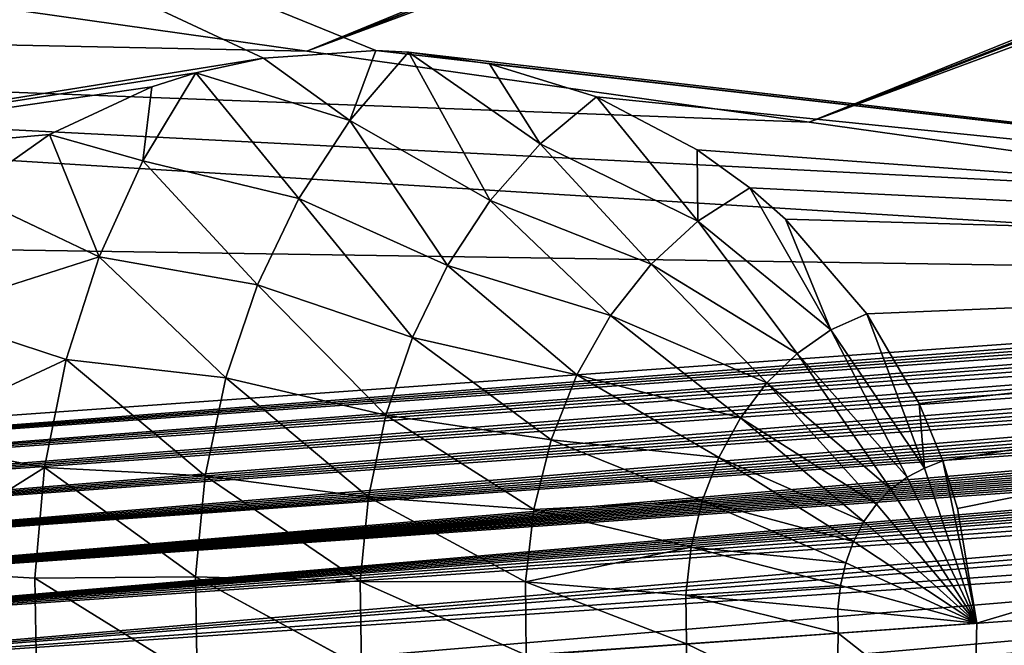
# Model space of a CAD drawing. Header units: millimetres. Extents: x -208 to -25, y 23 to 205.
# Tile 302 of 635: x -81.25 to -78.85, y 116.42 to 117.94. Entities that reach past the tile are written whole.
import ezdxf

# ---------------------------------------------------------------- set-up
doc = ezdxf.new("R2010")
doc.units = ezdxf.units.MM
doc.header["$LTSCALE"] = 65.185185
for name, color, linetype in [('107', 7, 'CONTINUOUS'), ('110', 7, 'CONTINUOUS'), ('155', 7, 'CONTINUOUS'), ('161', 7, 'CONTINUOUS'), ('162', 7, 'CONTINUOUS'), ('313', 7, 'CONTINUOUS'), ('434', 7, 'CONTINUOUS'), ('469', 7, 'CONTINUOUS'), ('471', 7, 'CONTINUOUS')]:
    doc.layers.add(name, color=color, linetype=linetype)

msp = doc.modelspace()

# ---------------------------------------------------------------- linework, layer by layer
at = {"layer": '107', "linetype": 'CONTINUOUS'}
for points in [[(-75.8908, 116.6359, 44.8948), (-75.8918, 116.6893, 44.92), (-82.494, 116.1077, -168.7417), (-75.8908, 116.6359, 44.8948)], [(-82.494, 116.1077, -168.7417), (-75.8918, 116.6893, 44.92), (-82.4904, 116.2166, -168.76), (-82.494, 116.1077, -168.7417)], [(-75.8938, 116.5946, 44.8437), (-75.8908, 116.6359, 44.8948), (-82.494, 116.1077, -168.7417), (-75.8938, 116.5946, 44.8437)], [(-75.8983, 116.5628, 44.7845), (-75.8938, 116.5946, 44.8437), (-82.494, 116.1077, -168.7417), (-75.8983, 116.5628, 44.7845)], [(-75.9041, 116.5348, 44.7165), (-75.8983, 116.5628, 44.7845), (-82.5104, 116.0013, -168.7054), (-75.9041, 116.5348, 44.7165)], [(-82.5104, 116.0013, -168.7054), (-75.8983, 116.5628, 44.7845), (-82.494, 116.1077, -168.7417), (-82.5104, 116.0013, -168.7054)], [(-75.911, 116.508, 44.6389), (-75.9041, 116.5348, 44.7165), (-82.5104, 116.0013, -168.7054), (-75.911, 116.508, 44.6389)], [(-75.9188, 116.4828, 44.5548), (-75.911, 116.508, 44.6389), (-82.5104, 116.0013, -168.7054), (-75.9188, 116.4828, 44.5548)], [(-75.9267, 116.4608, 44.4727), (-75.9188, 116.4828, 44.5548), (-82.5104, 116.0013, -168.7054), (-75.9267, 116.4608, 44.4727)], [(-82.5417, 115.9001, -168.6448), (-75.9267, 116.4608, 44.4727), (-82.5104, 116.0013, -168.7054), (-82.5417, 115.9001, -168.6448)], [(-75.9368, 116.4362, 44.3695), (-75.9267, 116.4608, 44.4727), (-82.5417, 115.9001, -168.6448), (-75.9368, 116.4362, 44.3695)], [(-75.9463, 116.4154, 44.2736), (-75.9368, 116.4362, 44.3695), (-82.5417, 115.9001, -168.6448), (-75.9463, 116.4154, 44.2736)]]:
    msp.add_3dface(points, dxfattribs=at)
at = {"layer": '110', "linetype": 'CONTINUOUS'}
for points in [[(-78.9196, 116.4728, -168.76), (-78.9272, 116.1886, -168.76), (-79.2564, 116.4488, -168.9733), (-78.9196, 116.4728, -168.76)], [(-79.2564, 116.4488, -168.9733), (-79.2597, 116.2462, -168.9734), (-79.6253, 116.4224, -169.1311), (-79.2564, 116.4488, -168.9733)], [(-79.2564, 116.4488, -168.9733), (-78.9272, 116.1886, -168.76), (-79.2597, 116.2462, -168.9734), (-79.2564, 116.4488, -168.9733)], [(-80.0148, 116.3946, -169.2275), (-79.6253, 116.4224, -169.1311), (-79.6277, 116.2843, -169.1311), (-80.0148, 116.3946, -169.2275)], [(-79.6253, 116.4224, -169.1311), (-79.2597, 116.2462, -168.9734), (-79.6277, 116.2843, -169.1311), (-79.6253, 116.4224, -169.1311)]]:
    msp.add_3dface(points, dxfattribs=at)
at = {"layer": '155', "linetype": 'CONTINUOUS'}
for points in [[(-80.443, 117.6948, -168.8774), (-80.6531, 117.8464, -168.76), (-80.3803, 117.8651, -168.76), (-80.443, 117.6948, -168.8774)], [(-80.3003, 117.8608, -168.76), (-80.443, 117.6948, -168.8774), (-80.3803, 117.8651, -168.76), (-80.3003, 117.8608, -168.76)], [(-80.3003, 117.8608, -168.76), (-80.1021, 117.5004, -168.9655), (-80.443, 117.6948, -168.8774), (-80.3003, 117.8608, -168.76)], [(-79.981, 117.6383, -168.8676), (-80.1021, 117.5004, -168.9655), (-80.3003, 117.8608, -168.76), (-79.981, 117.6383, -168.8676)], [(-80.1042, 117.8326, -168.76), (-79.981, 117.6383, -168.8676), (-80.3003, 117.8608, -168.76), (-80.1042, 117.8326, -168.76)], [(-80.443, 117.6948, -168.8774), (-80.817, 117.8102, -168.76), (-80.6531, 117.8464, -168.76), (-80.443, 117.6948, -168.8774)], [(-79.8439, 117.7524, -168.76), (-79.981, 117.6383, -168.8676), (-80.1042, 117.8326, -168.76), (-79.8439, 117.7524, -168.76)], [(-80.5668, 117.5053, -168.9801), (-80.9464, 117.5967, -168.8703), (-80.817, 117.8102, -168.76), (-80.5668, 117.5053, -168.9801)], [(-80.817, 117.8102, -168.76), (-80.9464, 117.5967, -168.8703), (-80.9242, 117.7764, -168.76), (-80.817, 117.8102, -168.76)], [(-80.443, 117.6948, -168.8774), (-80.5668, 117.5053, -168.9801), (-80.817, 117.8102, -168.76), (-80.443, 117.6948, -168.8774)], [(-80.9464, 117.5967, -168.8703), (-81.1729, 117.6605, -168.76), (-80.9242, 117.7764, -168.76), (-80.9464, 117.5967, -168.8703)], [(-79.981, 117.6383, -168.8676), (-79.8439, 117.7524, -168.76), (-79.5973, 117.4501, -168.8587), (-79.981, 117.6383, -168.8676)], [(-79.599, 117.6235, -168.76), (-79.5973, 117.4501, -168.8587), (-79.8439, 117.7524, -168.76), (-79.599, 117.6235, -168.76)], [(-80.443, 117.6948, -168.8774), (-80.2061, 117.3424, -169.0518), (-80.5668, 117.5053, -168.9801), (-80.443, 117.6948, -168.8774)], [(-80.1021, 117.5004, -168.9655), (-80.2061, 117.3424, -169.0518), (-80.443, 117.6948, -168.8774), (-80.1021, 117.5004, -168.9655)], [(-81.3763, 117.5172, -168.76), (-81.1729, 117.6605, -168.76), (-81.0526, 117.3632, -168.9622), (-81.3763, 117.5172, -168.76)], [(-81.0526, 117.3632, -168.9622), (-81.1729, 117.6605, -168.76), (-80.9464, 117.5967, -168.8703), (-81.0526, 117.3632, -168.9622)], [(-80.1021, 117.5004, -168.9655), (-79.981, 117.6383, -168.8676), (-79.7109, 117.3458, -168.9493), (-80.1021, 117.5004, -168.9655)], [(-79.7109, 117.3458, -168.9493), (-79.981, 117.6383, -168.8676), (-79.5973, 117.4501, -168.8587), (-79.7109, 117.3458, -168.9493)], [(-79.4713, 117.5312, -168.76), (-79.5973, 117.4501, -168.8587), (-79.599, 117.6235, -168.76), (-79.4713, 117.5312, -168.76)], [(-80.6679, 117.2955, -169.067), (-81.0526, 117.3632, -168.9622), (-80.9464, 117.5967, -168.8703), (-80.6679, 117.2955, -169.067)], [(-80.5668, 117.5053, -168.9801), (-80.6679, 117.2955, -169.067), (-80.9464, 117.5967, -168.8703), (-80.5668, 117.5053, -168.9801)], [(-81.4779, 117.2274, -168.8528), (-81.3763, 117.5172, -168.76), (-81.0526, 117.3632, -168.9622), (-81.4779, 117.2274, -168.8528)], [(-79.5973, 117.4501, -168.8587), (-79.4713, 117.5312, -168.76), (-79.2746, 117.1854, -168.8279), (-79.5973, 117.4501, -168.8587)], [(-79.2746, 117.1854, -168.8279), (-79.4713, 117.5312, -168.76), (-79.3843, 117.4546, -168.76), (-79.2746, 117.1854, -168.8279)], [(-80.5668, 117.5053, -168.9801), (-80.2912, 117.1672, -169.1248), (-80.6679, 117.2955, -169.067), (-80.5668, 117.5053, -168.9801)], [(-80.2061, 117.3424, -169.0518), (-80.2912, 117.1672, -169.1248), (-80.5668, 117.5053, -168.9801), (-80.2061, 117.3424, -169.0518)], [(-80.2061, 117.3424, -169.0518), (-80.1021, 117.5004, -168.9655), (-79.8098, 117.2203, -169.03), (-80.2061, 117.3424, -169.0518)], [(-79.8098, 117.2203, -169.03), (-80.1021, 117.5004, -168.9655), (-79.7109, 117.3458, -168.9493), (-79.8098, 117.2203, -169.03)], [(-79.7109, 117.3458, -168.9493), (-79.5973, 117.4501, -168.8587), (-79.3564, 117.1286, -168.8921), (-79.7109, 117.3458, -168.9493)], [(-79.3564, 117.1286, -168.8921), (-79.5973, 117.4501, -168.8587), (-79.2746, 117.1854, -168.8279), (-79.3564, 117.1286, -168.8921)], [(-79.1871, 117.2247, -168.76), (-79.2746, 117.1854, -168.8279), (-79.3843, 117.4546, -168.76), (-79.1871, 117.2247, -168.76)], [(-81.1326, 117.1133, -169.0354), (-81.4779, 117.2274, -168.8528), (-81.0526, 117.3632, -168.9622), (-81.1326, 117.1133, -169.0354)], [(-80.7445, 117.0694, -169.1363), (-81.1326, 117.1133, -169.0354), (-81.0526, 117.3632, -168.9622), (-80.7445, 117.0694, -169.1363)], [(-80.6679, 117.2955, -169.067), (-80.7445, 117.0694, -169.1363), (-81.0526, 117.3632, -168.9622), (-80.6679, 117.2955, -169.067)], [(-80.2912, 117.1672, -169.1248), (-80.2061, 117.3424, -169.0518), (-79.8915, 117.0767, -169.0988), (-80.2912, 117.1672, -169.1248)], [(-79.8915, 117.0767, -169.0988), (-80.2061, 117.3424, -169.0518), (-79.8098, 117.2203, -169.03), (-79.8915, 117.0767, -169.0988)], [(-79.8098, 117.2203, -169.03), (-79.7109, 117.3458, -168.9493), (-79.4301, 117.0569, -168.9511), (-79.8098, 117.2203, -169.03)], [(-79.4301, 117.0569, -168.9511), (-79.7109, 117.3458, -168.9493), (-79.3564, 117.1286, -168.8921), (-79.4301, 117.0569, -168.9511)], [(-80.6679, 117.2955, -169.067), (-80.3556, 116.9782, -169.1831), (-80.7445, 117.0694, -169.1363), (-80.6679, 117.2955, -169.067)], [(-80.2912, 117.1672, -169.1248), (-80.3556, 116.9782, -169.1831), (-80.6679, 117.2955, -169.067), (-80.2912, 117.1672, -169.1248)], [(-81.5458, 116.9208, -168.9199), (-81.4779, 117.2274, -168.8528), (-81.1326, 117.1133, -169.0354), (-81.5458, 116.9208, -168.9199)], [(-79.8915, 117.0767, -169.0988), (-79.8098, 117.2203, -169.03), (-79.494, 116.972, -169.0034), (-79.8915, 117.0767, -169.0988)], [(-79.494, 116.972, -169.0034), (-79.8098, 117.2203, -169.03), (-79.4301, 117.0569, -168.9511), (-79.494, 116.972, -169.0034)], [(-79.2746, 117.1854, -168.8279), (-79.1871, 117.2247, -168.76), (-79.0465, 116.8499, -168.7949), (-79.2746, 117.1854, -168.8279)], [(-79.0465, 116.8499, -168.7949), (-79.1871, 117.2247, -168.76), (-79.0598, 117.0071, -168.76), (-79.0465, 116.8499, -168.7949)], [(-79.3564, 117.1286, -168.8921), (-79.2746, 117.1854, -168.8279), (-79.089, 116.828, -168.8279), (-79.3564, 117.1286, -168.8921)], [(-79.089, 116.828, -168.8279), (-79.2746, 117.1854, -168.8279), (-79.0465, 116.8499, -168.7949), (-79.089, 116.828, -168.8279)], [(-80.3556, 116.9782, -169.1831), (-80.2912, 117.1672, -169.1248), (-79.9541, 116.9185, -169.154), (-80.3556, 116.9782, -169.1831)], [(-79.9541, 116.9185, -169.154), (-80.2912, 117.1672, -169.1248), (-79.8915, 117.0767, -169.0988), (-79.9541, 116.9185, -169.154)], [(-81.185, 116.8512, -169.0887), (-81.5458, 116.9208, -168.9199), (-81.1326, 117.1133, -169.0354), (-81.185, 116.8512, -169.0887)], [(-80.795, 116.8313, -169.1869), (-81.185, 116.8512, -169.0887), (-81.1326, 117.1133, -169.0354), (-80.795, 116.8313, -169.1869)], [(-80.7445, 117.0694, -169.1363), (-80.795, 116.8313, -169.1869), (-81.1326, 117.1133, -169.0354), (-80.7445, 117.0694, -169.1363)], [(-79.4301, 117.0569, -168.9511), (-79.3564, 117.1286, -168.8921), (-79.1284, 116.7986, -168.8589), (-79.4301, 117.0569, -168.9511)], [(-79.1284, 116.7986, -168.8589), (-79.3564, 117.1286, -168.8921), (-79.089, 116.828, -168.8279), (-79.1284, 116.7986, -168.8589)], [(-80.7445, 117.0694, -169.1363), (-80.3981, 116.7791, -169.2255), (-80.795, 116.8313, -169.1869), (-80.7445, 117.0694, -169.1363)], [(-80.3556, 116.9782, -169.1831), (-80.3981, 116.7791, -169.2255), (-80.7445, 117.0694, -169.1363), (-80.3556, 116.9782, -169.1831)], [(-79.9541, 116.9185, -169.154), (-79.8915, 117.0767, -169.0988), (-79.5466, 116.8756, -169.048), (-79.9541, 116.9185, -169.154)], [(-79.5466, 116.8756, -169.048), (-79.8915, 117.0767, -169.0988), (-79.494, 116.972, -169.0034), (-79.5466, 116.8756, -169.048)], [(-79.494, 116.972, -169.0034), (-79.4301, 117.0569, -168.9511), (-79.1637, 116.7622, -168.8873), (-79.494, 116.972, -169.0034)], [(-79.1637, 116.7622, -168.8873), (-79.4301, 117.0569, -168.9511), (-79.1284, 116.7986, -168.8589), (-79.1637, 116.7622, -168.8873)], [(-79.0025, 116.8675, -168.76), (-79.0465, 116.8499, -168.7949), (-79.0598, 117.0071, -168.76), (-79.0025, 116.8675, -168.76)], [(-80.3981, 116.7791, -169.2255), (-80.3556, 116.9782, -169.1831), (-79.9961, 116.7493, -169.1945), (-80.3981, 116.7791, -169.2255)], [(-79.9961, 116.7493, -169.1945), (-80.3556, 116.9782, -169.1831), (-79.9541, 116.9185, -169.154), (-79.9961, 116.7493, -169.1945)], [(-79.5466, 116.8756, -169.048), (-79.494, 116.972, -169.0034), (-79.1942, 116.7195, -168.9124), (-79.5466, 116.8756, -169.048)], [(-79.1942, 116.7195, -168.9124), (-79.494, 116.972, -169.0034), (-79.1637, 116.7622, -168.8873), (-79.1942, 116.7195, -168.9124)], [(-81.5777, 116.6039, -168.9607), (-81.5458, 116.9208, -168.9199), (-81.185, 116.8512, -169.0887), (-81.5777, 116.6039, -168.9607)], [(-79.9961, 116.7493, -169.1945), (-79.9541, 116.9185, -169.154), (-79.5869, 116.77, -169.0837), (-79.9961, 116.7493, -169.1945)], [(-79.5869, 116.77, -169.0837), (-79.9541, 116.9185, -169.154), (-79.5466, 116.8756, -169.048), (-79.5869, 116.77, -169.0837)], [(-79.5869, 116.77, -169.0837), (-79.5466, 116.8756, -169.048), (-79.2193, 116.6716, -168.9337), (-79.5869, 116.77, -169.0837)], [(-79.2193, 116.6716, -168.9337), (-79.5466, 116.8756, -169.048), (-79.1942, 116.7195, -168.9124), (-79.2193, 116.6716, -168.9337)], [(-81.2089, 116.5818, -169.121), (-81.5777, 116.6039, -168.9607), (-81.185, 116.8512, -169.0887), (-81.2089, 116.5818, -169.121)], [(-80.8184, 116.5857, -169.2176), (-81.2089, 116.5818, -169.121), (-81.185, 116.8512, -169.0887), (-80.8184, 116.5857, -169.2176)], [(-80.795, 116.8313, -169.1869), (-80.8184, 116.5857, -169.2176), (-81.185, 116.8512, -169.0887), (-80.795, 116.8313, -169.1869)], [(-78.9196, 116.4728, -168.76), (-79.089, 116.828, -168.8279), (-79.0465, 116.8499, -168.7949), (-78.9196, 116.4728, -168.76)], [(-78.9196, 116.4728, -168.76), (-79.0465, 116.8499, -168.7949), (-79.0025, 116.8675, -168.76), (-78.9196, 116.4728, -168.76)], [(-78.9196, 116.4728, -168.76), (-79.0025, 116.8675, -168.76), (-78.967, 116.7513, -168.76), (-78.9196, 116.4728, -168.76)], [(-80.795, 116.8313, -169.1869), (-80.4179, 116.5737, -169.2513), (-80.8184, 116.5857, -169.2176), (-80.795, 116.8313, -169.1869)], [(-80.3981, 116.7791, -169.2255), (-80.4179, 116.5737, -169.2513), (-80.795, 116.8313, -169.1869), (-80.3981, 116.7791, -169.2255)], [(-78.9196, 116.4728, -168.76), (-79.1284, 116.7986, -168.8589), (-79.089, 116.828, -168.8279), (-78.9196, 116.4728, -168.76)], [(-78.9196, 116.4728, -168.76), (-79.1637, 116.7622, -168.8873), (-79.1284, 116.7986, -168.8589), (-78.9196, 116.4728, -168.76)], [(-80.4179, 116.5737, -169.2513), (-80.3981, 116.7791, -169.2255), (-80.0165, 116.5733, -169.2192), (-80.4179, 116.5737, -169.2513)], [(-80.0165, 116.5733, -169.2192), (-80.3981, 116.7791, -169.2255), (-79.9961, 116.7493, -169.1945), (-80.0165, 116.5733, -169.2192)], [(-80.0165, 116.5733, -169.2192), (-79.9961, 116.7493, -169.1945), (-79.6137, 116.6575, -169.1098), (-80.0165, 116.5733, -169.2192)], [(-79.6137, 116.6575, -169.1098), (-79.9961, 116.7493, -169.1945), (-79.5869, 116.77, -169.0837), (-79.6137, 116.6575, -169.1098)], [(-79.6137, 116.6575, -169.1098), (-79.5869, 116.77, -169.0837), (-79.2384, 116.6195, -168.9507), (-79.6137, 116.6575, -169.1098)], [(-79.2384, 116.6195, -168.9507), (-79.5869, 116.77, -169.0837), (-79.2193, 116.6716, -168.9337), (-79.2384, 116.6195, -168.9507)], [(-78.9196, 116.4728, -168.76), (-79.1942, 116.7195, -168.9124), (-79.1637, 116.7622, -168.8873), (-78.9196, 116.4728, -168.76)], [(-78.9196, 116.4728, -168.76), (-79.2193, 116.6716, -168.9337), (-79.1942, 116.7195, -168.9124), (-78.9196, 116.4728, -168.76)], [(-79.6267, 116.5408, -169.1257), (-80.0165, 116.5733, -169.2192), (-79.6137, 116.6575, -169.1098), (-79.6267, 116.5408, -169.1257)], [(-79.6267, 116.5408, -169.1257), (-79.6137, 116.6575, -169.1098), (-79.2511, 116.5641, -168.9632), (-79.6267, 116.5408, -169.1257)], [(-79.2511, 116.5641, -168.9632), (-79.6137, 116.6575, -169.1098), (-79.2384, 116.6195, -168.9507), (-79.2511, 116.5641, -168.9632)], [(-78.9196, 116.4728, -168.76), (-79.2384, 116.6195, -168.9507), (-79.2193, 116.6716, -168.9337), (-78.9196, 116.4728, -168.76)], [(-78.9196, 116.4728, -168.76), (-79.2511, 116.5641, -168.9632), (-79.2384, 116.6195, -168.9507), (-78.9196, 116.4728, -168.76)], [(-81.204, 116.3095, -169.1318), (-81.5731, 116.2832, -168.9744), (-81.5777, 116.6039, -168.9607), (-81.204, 116.3095, -169.1318)], [(-81.204, 116.3095, -169.1318), (-81.5777, 116.6039, -168.9607), (-81.2089, 116.5818, -169.121), (-81.204, 116.3095, -169.1318)], [(-80.8184, 116.5857, -169.2176), (-80.8144, 116.3374, -169.2278), (-81.2089, 116.5818, -169.121), (-80.8184, 116.5857, -169.2176)], [(-80.8144, 116.3374, -169.2278), (-81.204, 116.3095, -169.1318), (-81.2089, 116.5818, -169.121), (-80.8144, 116.3374, -169.2278)], [(-80.4158, 116.3659, -169.26), (-80.8144, 116.3374, -169.2278), (-80.8184, 116.5857, -169.2176), (-80.4158, 116.3659, -169.26)], [(-80.4146, 116.366, -169.26), (-80.4158, 116.3659, -169.26), (-80.8184, 116.5857, -169.2176), (-80.4146, 116.366, -169.26)], [(-80.4179, 116.5737, -169.2513), (-80.4146, 116.366, -169.26), (-80.8184, 116.5857, -169.2176), (-80.4179, 116.5737, -169.2513)], [(-80.0148, 116.3946, -169.2275), (-80.4146, 116.366, -169.26), (-80.4179, 116.5737, -169.2513), (-80.0148, 116.3946, -169.2275)], [(-80.0148, 116.3946, -169.2275), (-80.4179, 116.5737, -169.2513), (-80.0165, 116.5733, -169.2192), (-80.0148, 116.3946, -169.2275)], [(-79.6253, 116.4224, -169.1311), (-80.0148, 116.3946, -169.2275), (-80.0165, 116.5733, -169.2192), (-79.6253, 116.4224, -169.1311)], [(-79.6253, 116.4224, -169.1311), (-80.0165, 116.5733, -169.2192), (-79.6267, 116.5408, -169.1257), (-79.6253, 116.4224, -169.1311)], [(-79.2571, 116.5068, -168.9708), (-79.6267, 116.5408, -169.1257), (-79.2511, 116.5641, -168.9632), (-79.2571, 116.5068, -168.9708)], [(-78.9196, 116.4728, -168.76), (-79.2571, 116.5068, -168.9708), (-79.2511, 116.5641, -168.9632), (-78.9196, 116.4728, -168.76)], [(-79.2564, 116.4488, -168.9733), (-79.6253, 116.4224, -169.1311), (-79.6267, 116.5408, -169.1257), (-79.2564, 116.4488, -168.9733)], [(-79.2564, 116.4488, -168.9733), (-79.6267, 116.5408, -169.1257), (-79.2571, 116.5068, -168.9708), (-79.2564, 116.4488, -168.9733)], [(-78.9196, 116.4728, -168.76), (-79.2564, 116.4488, -168.9733), (-79.2571, 116.5068, -168.9708), (-78.9196, 116.4728, -168.76)]]:
    msp.add_3dface(points, dxfattribs=at)
at = {"layer": '161', "linetype": 'CONTINUOUS'}
for points in [[(-83.02, 116.8531, -168.0037), (-82.9341, 116.8268, -168.1369), (-76.6279, 117.31, 38.8825), (-83.02, 116.8531, -168.0037)], [(-82.9341, 116.8268, -168.1369), (-76.5778, 117.3019, 39.3135), (-76.6279, 117.31, 38.8825), (-82.9341, 116.8268, -168.1369)], [(-82.9341, 116.8268, -168.1369), (-76.5354, 117.2934, 39.6789), (-76.5778, 117.3019, 39.3135), (-82.9341, 116.8268, -168.1369)], [(-82.9341, 116.8268, -168.1369), (-76.4967, 117.2842, 40.0114), (-76.5354, 117.2934, 39.6789), (-82.9341, 116.8268, -168.1369)], [(-82.9341, 116.8268, -168.1369), (-82.8525, 116.7889, -168.2598), (-76.4967, 117.2842, 40.0114), (-82.9341, 116.8268, -168.1369)], [(-82.8525, 116.7889, -168.2598), (-76.4584, 117.2737, 40.3391), (-76.4967, 117.2842, 40.0114), (-82.8525, 116.7889, -168.2598)], [(-82.8525, 116.7889, -168.2598), (-76.4161, 117.2604, 40.7002), (-76.4584, 117.2737, 40.3391), (-82.8525, 116.7889, -168.2598)], [(-82.8525, 116.7889, -168.2598), (-76.3758, 117.2459, 41.0437), (-76.4161, 117.2604, 40.7002), (-82.8525, 116.7889, -168.2598)], [(-82.8525, 116.7889, -168.2598), (-82.7772, 116.7407, -168.3724), (-76.3758, 117.2459, 41.0437), (-82.8525, 116.7889, -168.2598)], [(-82.7772, 116.7407, -168.3724), (-76.3394, 117.2312, 41.3522), (-76.3758, 117.2459, 41.0437), (-82.7772, 116.7407, -168.3724)], [(-82.7772, 116.7407, -168.3724), (-76.3062, 117.2164, 41.6325), (-76.3394, 117.2312, 41.3522), (-82.7772, 116.7407, -168.3724)], [(-82.7772, 116.7407, -168.3724), (-76.276, 117.2016, 41.887), (-76.3062, 117.2164, 41.6325), (-82.7772, 116.7407, -168.3724)], [(-82.7772, 116.7407, -168.3724), (-82.7068, 116.6808, -168.4749), (-76.276, 117.2016, 41.887), (-82.7772, 116.7407, -168.3724)], [(-82.7068, 116.6808, -168.4749), (-76.2486, 117.187, 42.1177), (-76.276, 117.2016, 41.887), (-82.7068, 116.6808, -168.4749)], [(-82.7068, 116.6808, -168.4749), (-76.2236, 117.1726, 42.3266), (-76.2486, 117.187, 42.1177), (-82.7068, 116.6808, -168.4749)], [(-82.7068, 116.6808, -168.4749), (-76.2009, 117.1587, 42.5158), (-76.2236, 117.1726, 42.3266), (-82.7068, 116.6808, -168.4749)], [(-82.7068, 116.6808, -168.4749), (-76.1803, 117.1451, 42.6872), (-76.2009, 117.1587, 42.5158), (-82.7068, 116.6808, -168.4749)], [(-82.7068, 116.6808, -168.4749), (-82.6426, 116.609, -168.5675), (-76.1803, 117.1451, 42.6872), (-82.7068, 116.6808, -168.4749)], [(-82.6426, 116.609, -168.5675), (-76.1616, 117.132, 42.8423), (-76.1803, 117.1451, 42.6872), (-82.6426, 116.609, -168.5675)], [(-82.6426, 116.609, -168.5675), (-76.1446, 117.1195, 42.9825), (-76.1616, 117.132, 42.8423), (-82.6426, 116.609, -168.5675)], [(-82.6426, 116.609, -168.5675), (-76.1292, 117.1075, 43.1089), (-76.1446, 117.1195, 42.9825), (-82.6426, 116.609, -168.5675)], [(-82.6426, 116.609, -168.5675), (-76.1154, 117.0962, 43.2225), (-76.1292, 117.1075, 43.1089), (-82.6426, 116.609, -168.5675)], [(-82.6426, 116.609, -168.5675), (-76.103, 117.0856, 43.3243), (-76.1154, 117.0962, 43.2225), (-82.6426, 116.609, -168.5675)], [(-82.6426, 116.609, -168.5675), (-76.0918, 117.0757, 43.4158), (-76.103, 117.0856, 43.3243), (-82.6426, 116.609, -168.5675)], [(-82.6426, 116.609, -168.5675), (-82.5864, 116.5247, -168.6447), (-76.0918, 117.0757, 43.4158), (-82.6426, 116.609, -168.5675)], [(-82.5864, 116.5247, -168.6447), (-76.0816, 117.0662, 43.4991), (-76.0918, 117.0757, 43.4158), (-82.5864, 116.5247, -168.6447)], [(-82.5864, 116.5247, -168.6447), (-76.0721, 117.0572, 43.5756), (-76.0816, 117.0662, 43.4991), (-82.5864, 116.5247, -168.6447)], [(-82.5864, 116.5247, -168.6447), (-76.0634, 117.0484, 43.6465), (-76.0721, 117.0572, 43.5756), (-82.5864, 116.5247, -168.6447)], [(-82.5864, 116.5247, -168.6447), (-76.0552, 117.04, 43.7129), (-76.0634, 117.0484, 43.6465), (-82.5864, 116.5247, -168.6447)], [(-82.5864, 116.5247, -168.6447), (-76.0474, 117.0317, 43.7759), (-76.0552, 117.04, 43.7129), (-82.5864, 116.5247, -168.6447)], [(-82.5864, 116.5247, -168.6447), (-76.0399, 117.0235, 43.836), (-76.0474, 117.0317, 43.7759), (-82.5864, 116.5247, -168.6447)], [(-82.5864, 116.5247, -168.6447), (-76.0327, 117.0153, 43.8939), (-76.0399, 117.0235, 43.836), (-82.5864, 116.5247, -168.6447)], [(-82.5864, 116.5247, -168.6447), (-76.0256, 117.007, 43.9502), (-76.0327, 117.0153, 43.8939), (-82.5864, 116.5247, -168.6447)], [(-82.5864, 116.5247, -168.6447), (-76.0186, 116.9985, 44.0058), (-76.0256, 117.007, 43.9502), (-82.5864, 116.5247, -168.6447)], [(-82.5864, 116.5247, -168.6447), (-76.0117, 116.9897, 44.061), (-76.0186, 116.9985, 44.0058), (-82.5864, 116.5247, -168.6447)], [(-82.5864, 116.5247, -168.6447), (-82.541, 116.4289, -168.7053), (-76.0117, 116.9897, 44.061), (-82.5864, 116.5247, -168.6447)], [(-82.541, 116.4289, -168.7053), (-76.0047, 116.9806, 44.1163), (-76.0117, 116.9897, 44.061), (-82.541, 116.4289, -168.7053)], [(-82.541, 116.4289, -168.7053), (-75.9976, 116.971, 44.172), (-76.0047, 116.9806, 44.1163), (-82.541, 116.4289, -168.7053)], [(-82.541, 116.4289, -168.7053), (-75.9904, 116.9609, 44.2282), (-75.9976, 116.971, 44.172), (-82.541, 116.4289, -168.7053)], [(-82.541, 116.4289, -168.7053), (-75.9831, 116.9502, 44.2852), (-75.9904, 116.9609, 44.2282), (-82.541, 116.4289, -168.7053)], [(-82.541, 116.4289, -168.7053), (-75.9759, 116.9392, 44.3414), (-75.9831, 116.9502, 44.2852), (-82.541, 116.4289, -168.7053)], [(-82.541, 116.4289, -168.7053), (-75.9664, 116.9236, 44.4147), (-75.9759, 116.9392, 44.3414), (-82.541, 116.4289, -168.7053)], [(-82.541, 116.4289, -168.7053), (-75.9557, 116.9046, 44.4975), (-75.9664, 116.9236, 44.4147), (-82.541, 116.4289, -168.7053)], [(-82.541, 116.4289, -168.7053), (-75.9454, 116.8848, 44.5749), (-75.9557, 116.9046, 44.4975), (-82.541, 116.4289, -168.7053)], [(-82.541, 116.4289, -168.7053), (-82.5096, 116.3259, -168.7416), (-75.9454, 116.8848, 44.5749), (-82.541, 116.4289, -168.7053)], [(-82.5096, 116.3259, -168.7416), (-75.9357, 116.864, 44.6465), (-75.9454, 116.8848, 44.5749), (-82.5096, 116.3259, -168.7416)], [(-82.5096, 116.3259, -168.7416), (-75.9268, 116.8427, 44.7106), (-75.9357, 116.864, 44.6465), (-82.5096, 116.3259, -168.7416)], [(-82.5096, 116.3259, -168.7416), (-75.9119, 116.7996, 44.8134), (-75.9268, 116.8427, 44.7106), (-82.5096, 116.3259, -168.7416)], [(-82.5096, 116.3259, -168.7416), (-75.9043, 116.771, 44.8622), (-75.9119, 116.7996, 44.8134), (-82.5096, 116.3259, -168.7416)], [(-82.5096, 116.3259, -168.7416), (-82.4904, 116.2166, -168.76), (-75.9043, 116.771, 44.8622), (-82.5096, 116.3259, -168.7416)], [(-82.4904, 116.2166, -168.76), (-75.8918, 116.6893, 44.92), (-75.9043, 116.771, 44.8622), (-82.4904, 116.2166, -168.76)]]:
    msp.add_3dface(points, dxfattribs=at)
at = {"layer": '162', "linetype": 'CONTINUOUS'}
for points in [[(-79.3269, 117.6909, 15.78), (-78.0205, 117.5065, 26.9537), (-56.6877, 126.0915, 17.9064), (-79.3269, 117.6909, 15.78)], [(-58.6928, 125.6557, 12.88), (-79.3269, 117.6909, 15.78), (-56.6877, 126.0915, 17.9064), (-58.6928, 125.6557, 12.88)], [(-59.4442, 125.4922, 10.9969), (-79.3269, 117.6909, 15.78), (-58.6928, 125.6557, 12.88), (-59.4442, 125.4922, 10.9969)], [(-60.6996, 125.219, 7.8528), (-79.3269, 117.6909, 15.78), (-59.4442, 125.4922, 10.9969), (-60.6996, 125.219, 7.8528)], [(-80.5474, 117.8634, 5.3583), (-79.3269, 117.6909, 15.78), (-60.6996, 125.219, 7.8528), (-80.5474, 117.8634, 5.3583)], [(-62.7441, 124.7741, 2.7244), (-80.5474, 117.8634, 5.3583), (-60.6996, 125.219, 7.8528), (-62.7441, 124.7741, 2.7244)], [(-63.0872, 124.6996, 1.8622), (-80.5474, 117.8634, 5.3583), (-62.7441, 124.7741, 2.7244), (-63.0872, 124.6996, 1.8622)], [(-64.7834, 124.3309, -2.4048), (-80.5474, 117.8634, 5.3583), (-63.0872, 124.6996, 1.8622), (-64.7834, 124.3309, -2.4048)], [(-81.6887, 118.0249, -4.3663), (-80.5474, 117.8634, 5.3583), (-64.7834, 124.3309, -2.4048), (-81.6887, 118.0249, -4.3663)]]:
    msp.add_3dface(points, dxfattribs=at)
at = {"layer": '313', "linetype": 'CONTINUOUS'}
for points in [[(-88.0645, 118.0198, -160.266), (-80.5474, 117.8634, 5.3583), (-81.6887, 118.0249, -4.3663), (-88.0645, 118.0198, -160.266)], [(-88.0645, 118.0198, -160.266), (-85.5776, 117.4448, -164.0611), (-76.6279, 117.31, 38.8825), (-88.0645, 118.0198, -160.266)], [(-88.0645, 118.0198, -160.266), (-76.6279, 117.31, 38.8825), (-78.0205, 117.5065, 26.9537), (-88.0645, 118.0198, -160.266)], [(-88.0645, 118.0198, -160.266), (-78.0205, 117.5065, 26.9537), (-79.3269, 117.6909, 15.78), (-88.0645, 118.0198, -160.266)], [(-88.0645, 118.0198, -160.266), (-79.3269, 117.6909, 15.78), (-80.5474, 117.8634, 5.3583), (-88.0645, 118.0198, -160.266)], [(-85.5776, 117.4448, -164.0611), (-83.02, 116.8531, -168.0037), (-76.6279, 117.31, 38.8825), (-85.5776, 117.4448, -164.0611)]]:
    msp.add_3dface(points, dxfattribs=at)
at = {"layer": '434', "linetype": 'CONTINUOUS'}
for points in [[(-82.7804, 118.841, -168.76), (-75.9625, 117.3576, -168.76), (-80.3803, 117.8651, -168.76), (-82.7804, 118.841, -168.76)], [(-82.61, 117.5314, -168.76), (-82.7804, 118.841, -168.76), (-80.6531, 117.8464, -168.76), (-82.61, 117.5314, -168.76)], [(-80.6531, 117.8464, -168.76), (-82.7804, 118.841, -168.76), (-80.3803, 117.8651, -168.76), (-80.6531, 117.8464, -168.76)], [(-75.9625, 117.3576, -168.76), (-80.3003, 117.8608, -168.76), (-80.3803, 117.8651, -168.76), (-75.9625, 117.3576, -168.76)], [(-75.9625, 117.3576, -168.76), (-80.1042, 117.8326, -168.76), (-80.3003, 117.8608, -168.76), (-75.9625, 117.3576, -168.76)], [(-80.817, 117.8102, -168.76), (-82.61, 117.5314, -168.76), (-80.6531, 117.8464, -168.76), (-80.817, 117.8102, -168.76)], [(-75.9625, 117.3576, -168.76), (-79.8439, 117.7524, -168.76), (-80.1042, 117.8326, -168.76), (-75.9625, 117.3576, -168.76)], [(-82.61, 117.5314, -168.76), (-80.817, 117.8102, -168.76), (-80.9242, 117.7764, -168.76), (-82.61, 117.5314, -168.76)], [(-81.1729, 117.6605, -168.76), (-82.61, 117.5314, -168.76), (-80.9242, 117.7764, -168.76), (-81.1729, 117.6605, -168.76)], [(-75.9625, 117.3576, -168.76), (-79.599, 117.6235, -168.76), (-79.8439, 117.7524, -168.76), (-75.9625, 117.3576, -168.76)], [(-81.3763, 117.5172, -168.76), (-82.61, 117.5314, -168.76), (-81.1729, 117.6605, -168.76), (-81.3763, 117.5172, -168.76)], [(-75.9625, 117.3576, -168.76), (-79.4713, 117.5312, -168.76), (-79.599, 117.6235, -168.76), (-75.9625, 117.3576, -168.76)], [(-79.4713, 117.5312, -168.76), (-75.9625, 117.3576, -168.76), (-79.3843, 117.4546, -168.76), (-79.4713, 117.5312, -168.76)], [(-75.9625, 117.3576, -168.76), (-79.1871, 117.2247, -168.76), (-79.3843, 117.4546, -168.76), (-75.9625, 117.3576, -168.76)], [(-75.9625, 117.3576, -168.76), (-75.8171, 117.3079, -168.76), (-79.6586, 115.0711, -168.76), (-75.9625, 117.3576, -168.76)], [(-75.9625, 117.3576, -168.76), (-79.6586, 115.0711, -168.76), (-79.4339, 115.2327, -168.76), (-75.9625, 117.3576, -168.76)], [(-75.9625, 117.3576, -168.76), (-79.4339, 115.2327, -168.76), (-79.2419, 115.4321, -168.76), (-75.9625, 117.3576, -168.76)], [(-75.9625, 117.3576, -168.76), (-79.2419, 115.4321, -168.76), (-79.0907, 115.6643, -168.76), (-75.9625, 117.3576, -168.76)], [(-79.1871, 117.2247, -168.76), (-75.9625, 117.3576, -168.76), (-79.0598, 117.0071, -168.76), (-79.1871, 117.2247, -168.76)], [(-75.9625, 117.3576, -168.76), (-79.0907, 115.6643, -168.76), (-78.9835, 115.9204, -168.76), (-75.9625, 117.3576, -168.76)], [(-75.9625, 117.3576, -168.76), (-79.0025, 116.8675, -168.76), (-79.0598, 117.0071, -168.76), (-75.9625, 117.3576, -168.76)], [(-79.0025, 116.8675, -168.76), (-75.9625, 117.3576, -168.76), (-78.967, 116.7513, -168.76), (-79.0025, 116.8675, -168.76)], [(-75.9625, 117.3576, -168.76), (-78.9835, 115.9204, -168.76), (-78.9272, 116.1886, -168.76), (-75.9625, 117.3576, -168.76)], [(-75.9625, 117.3576, -168.76), (-78.9196, 116.4728, -168.76), (-78.967, 116.7513, -168.76), (-75.9625, 117.3576, -168.76)], [(-75.9625, 117.3576, -168.76), (-78.9272, 116.1886, -168.76), (-78.9196, 116.4728, -168.76), (-75.9625, 117.3576, -168.76)], [(-75.8171, 117.3079, -168.76), (-75.6911, 117.2334, -168.76), (-79.6586, 115.0711, -168.76), (-75.8171, 117.3079, -168.76)], [(-79.6586, 115.0711, -168.76), (-75.6911, 117.2334, -168.76), (-75.8667, 116.0177, -168.76), (-79.6586, 115.0711, -168.76)]]:
    msp.add_3dface(points, dxfattribs=at)
at = {"layer": '469', "linetype": 'CONTINUOUS'}
for points in [[(-75.9625, 117.3576, -168.76), (-86.4176, 119.6812, -163.2928), (-84.6298, 120.07, -76.2031), (-75.9625, 117.3576, -168.76)], [(-75.9625, 117.3576, -168.76), (-84.6298, 120.07, -76.2031), (-84.5708, 120.0598, -75.9055), (-75.9625, 117.3576, -168.76)], [(-75.9625, 117.3576, -168.76), (-84.5708, 120.0598, -75.9055), (-84.5214, 120.0516, -75.6186), (-75.9625, 117.3576, -168.76)], [(-75.9625, 117.3576, -168.76), (-84.5214, 120.0516, -75.6186), (-84.1833, 119.9977, -73.418), (-75.9625, 117.3576, -168.76)], [(-84.1177, 119.9873, -72.9826), (-75.9625, 117.3576, -168.76), (-84.1833, 119.9977, -73.418), (-84.1177, 119.9873, -72.9826)], [(-75.9625, 117.3576, -168.76), (-84.1177, 119.9873, -72.9826), (-83.8201, 119.9405, -70.974), (-75.9625, 117.3576, -168.76)], [(-75.9625, 117.3576, -168.76), (-83.8201, 119.9405, -70.974), (-83.4299, 119.8798, -68.2704), (-75.9625, 117.3576, -168.76)], [(-75.9625, 117.3576, -168.76), (-83.4299, 119.8798, -68.2704), (-83.0101, 119.8151, -65.2897), (-75.9625, 117.3576, -168.76)], [(-75.9625, 117.3576, -168.76), (-83.0101, 119.8151, -65.2897), (-82.5583, 119.746, -62.0147), (-75.9625, 117.3576, -168.76)], [(-75.9625, 117.3576, -168.76), (-82.5583, 119.746, -62.0147), (-82.0721, 119.6723, -58.4278), (-75.9625, 117.3576, -168.76)], [(-75.9625, 117.3576, -168.76), (-84.6179, 119.2656, -165.9852), (-86.4176, 119.6812, -163.2928), (-75.9625, 117.3576, -168.76)], [(-75.9625, 117.3576, -168.76), (-82.0721, 119.6723, -58.4278), (-81.5486, 119.5934, -54.5093), (-75.9625, 117.3576, -168.76)], [(-75.9625, 117.3576, -168.76), (-81.5486, 119.5934, -54.5093), (-80.9848, 119.5088, -50.2379), (-75.9625, 117.3576, -168.76)], [(-75.9625, 117.3576, -168.76), (-80.9848, 119.5088, -50.2379), (-80.3773, 119.4182, -45.5883), (-75.9625, 117.3576, -168.76)], [(-75.9625, 117.3576, -168.76), (-80.3773, 119.4182, -45.5883), (-79.7223, 119.3208, -40.5335), (-75.9625, 117.3576, -168.76)], [(-75.9625, 117.3576, -168.76), (-79.7223, 119.3208, -40.5335), (-79.0157, 119.2161, -35.0432), (-75.9625, 117.3576, -168.76)], [(-75.9625, 117.3576, -168.76), (-82.7804, 118.841, -168.76), (-84.6179, 119.2656, -165.9852), (-75.9625, 117.3576, -168.76)], [(-75.9625, 117.3576, -168.76), (-79.0157, 119.2161, -35.0432), (-78.2533, 119.1034, -29.0844), (-75.9625, 117.3576, -168.76)]]:
    msp.add_3dface(points, dxfattribs=at)
at = {"layer": '471', "linetype": 'CONTINUOUS'}
for points in [[(-85.885, 112.2306, -163.2928), (-84.1627, 112.898, -165.9852), (-69.4034, 116.4797, 40.43), (-85.885, 112.2306, -163.2928)], [(-85.885, 112.2306, -163.2928), (-69.4034, 116.4797, 40.43), (-70.0123, 116.2994, 35.4079), (-85.885, 112.2306, -163.2928)], [(-84.1627, 112.898, -165.9852), (-82.4043, 113.5796, -168.76), (-69.4034, 116.4797, 40.43), (-84.1627, 112.898, -165.9852)], [(-69.4034, 116.4797, 40.43), (-82.4043, 113.5796, -168.76), (-75.8667, 116.0177, -168.76), (-69.4034, 116.4797, 40.43)]]:
    msp.add_3dface(points, dxfattribs=at)

doc.saveas('drawing.dxf')
